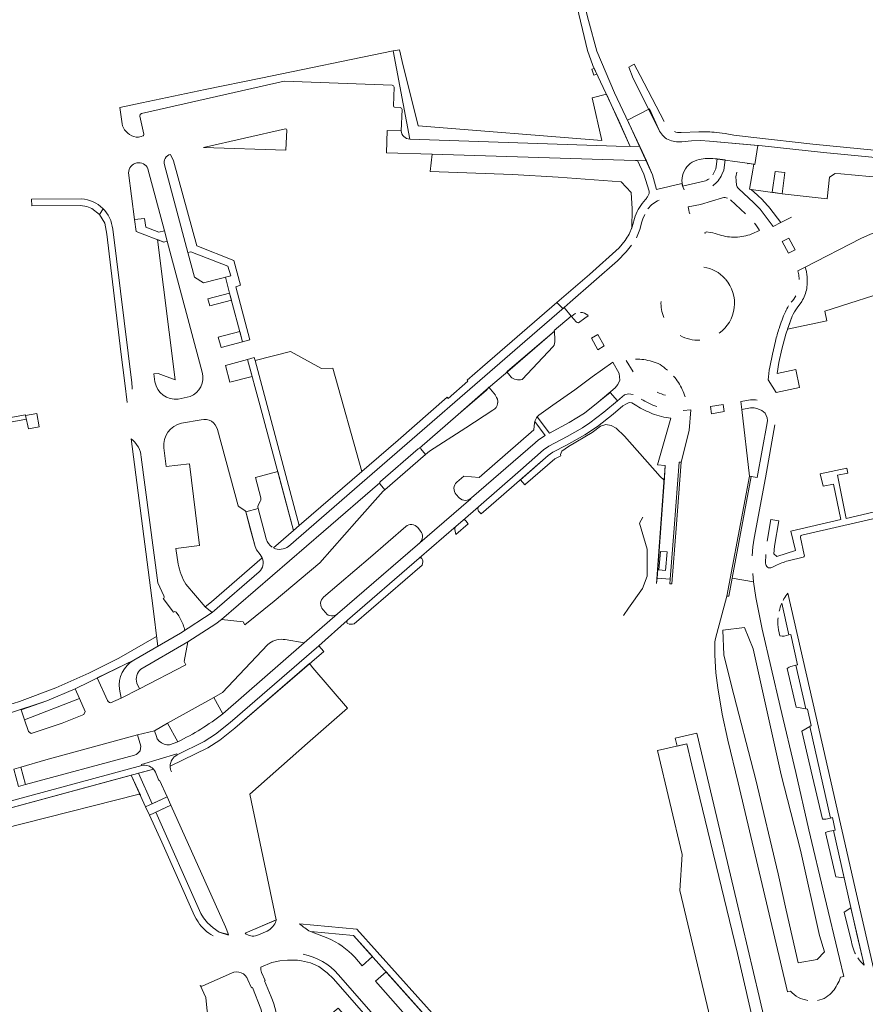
# Model space of a CAD drawing. Header units: metres. Extents: x 209813 to 223847, y 571801 to 587119.
# Tile 294 of 656: x 220181 to 220373, y 576335 to 576558. Entities that reach past the tile are written whole.
import ezdxf

# ---------------------------------------------------------------- set-up
doc = ezdxf.new("R2010")
doc.units = ezdxf.units.M
for name, color, linetype, lineweight in [('B-RO-GK-BESCHOEIING-G', 8, 'GK-BESCHOEIING', 0), ('B-RO-GK-KADEMUUR-GV', 8, 'Continuous', 0), ('B-RO-GR-BEPLANTING_CULTUUR_BOSPLANTSOEN-GV', 8, 'Continuous', 0), ('B-RO-GR-BEPLANTING_CULTUUR_HEESTERS-GV', 8, 'Continuous', 0), ('B-RO-GR-BEPLANTING_CULTUUR_ROOS-GV', 8, 'Continuous', 0), ('B-RO-GR-GROENVOORZIENING-GV', 8, 'Continuous', 0), ('B-RO-OG-TERREIN_CULTUURSCHEIDING-GV', 8, 'Continuous', 0), ('B-RO-OG-WEG-GV', 8, 'Continuous', 0), ('B-RO-VH-VERHARDING_STRAATBAKSTEEN-GV', 8, 'Continuous', 0), ('B-RO-VH-VERHARDING_TEGEL-GV', 8, 'Continuous', 0)]:
    doc.layers.add(name, color=color, linetype=linetype, lineweight=lineweight)
doc.linetypes.add('GK-BESCHOEIING', pattern='A,30,-5,[1,NLCS.shx,S=1,R=0,X=0,Y=0],-5', length=40)

msp = doc.modelspace()

# ---------------------------------------------------------------- linework, layer by layer
at = {"layer": 'B-RO-GK-BESCHOEIING-G', "flags": 128}
for points in [[(220322.025, 576442.56), (220321.646, 576443.837), (220322.383, 576445.193)], [(220319.16, 576424.618), (220322.279, 576429.046), (220323.366, 576431.878), (220323.384, 576437.988), (220322.025, 576442.56)], [(220317.991, 576422.959), (220319.16, 576424.618)]]:
    msp.add_lwpolyline(points, dxfattribs=at)
at = {"layer": 'B-RO-GK-KADEMUUR-GV', "flags": 128}
msp.add_lwpolyline([(220325.587, 576431.375), (220327.228, 576454.138), (220325.499, 576430.208)], close=True, dxfattribs=at)
at = {"layer": 'B-RO-GR-BEPLANTING_CULTUUR_BOSPLANTSOEN-GV', "flags": 128}
msp.add_lwpolyline([(220388.033, 576156.924), (220366.222, 576249.32), (220355.599, 576295.406), (220352.548, 576308.706), (220352.053, 576310.747), (220343.837, 576346.442), (220333.466, 576389.088), (220332.342, 576393.901), (220325.661, 576392.389), (220331.287, 576368.845), (220330.73, 576360.67), (220338, 576330.18), (220347.205, 576291.315), (220347.995, 576291.467), (220348.428, 576289.881), (220359.409, 576247.708), (220366.808, 576216.356), (220371.569, 576196.194), (220371.999, 576196.299), (220372.798, 576193.029), (220372.342, 576192.918), (220381.005, 576156.234)], dxfattribs=at)
at = {"layer": 'B-RO-GR-BEPLANTING_CULTUUR_HEESTERS-GV', "flags": 128}
for points in [[(220269.612, 576530.82), (220265.879, 576550.759), (220235.914, 576544.589), (220223.291, 576542.029), (220209, 576539.048), (220204.012, 576537.984), (220204.506, 576534.264), (220204.625, 576533.819), (220204.797, 576533.393)], [(220208.229, 576531.246), (220208.808, 576531.409), (220209.164, 576531.547), (220209.342, 576531.586), (220209.411, 576531.913), (220208.503, 576536.026), (220208.596, 576536.383), (220208.869, 576536.574), (220241.169, 576543.904), (220265.632, 576543.024), (220265.94, 576542.872), (220266.081, 576542.563), (220265.928, 576538.33), (220265.994, 576538.122), (220266.193, 576538.017), (220267.421, 576537.95), (220267.732, 576537.804), (220267.861, 576537.481), (220267.684, 576532.704)], [(220205.97, 576523.19), (220207.327, 576512.606), (220209.588, 576512.864), (220209.877, 576510.89), (220212.78, 576509.765), (220214.06, 576510.07), (220210.354, 576524.084)], [(220222.621, 576478.036), (220214.722, 576507.687), (220213.98, 576507.502), (220212.519, 576508.054), (220216.495, 576476.29), (220212.698, 576477.783), (220211.713, 576477.667)], [(220335.301, 576485.294), (220335.313, 576485.295)], [(220211.713, 576477.667), (220211.934, 576475.859)], [(220217.179, 576471.96), (220219.871, 576472.516)], [(220237.804, 576455.03), (220234.693, 576454.214), (220235.9, 576449.611)], [(220238.781, 576438.244), (220243.327, 576442.214), (220239.743, 576455.539), (220237.804, 576455.03)], [(220235.811, 576448.943), (220235.32, 576447.958), (220235.225, 576447.567), (220235.291, 576447.171), (220237.144, 576440.304)]]:
    msp.add_lwpolyline(points, dxfattribs=at)
at = {"layer": 'B-RO-GR-BEPLANTING_CULTUUR_HEESTERS-GV'}
for points in [[(220204.797, 576533.393, 0.2919014), (220208.229, 576531.246)], [(220210.354, 576524.084, 0.8166932), (220205.97, 576523.19)], [(220341.017, 576499.21, 0.1673403), (220336.166, 576501.846)], [(220339.635, 576486.845, 0.443938), (220341.097, 576499.097)], [(220326.489, 576494.082, 0.113497), (220327.147, 576490.437)], [(220330.85, 576486.32, 0.1433354), (220335.301, 576485.294)], [(220219.871, 576472.516, 0.3794052), (220222.621, 576478.036)], [(220211.934, 576475.859, 0.4029457), (220217.179, 576471.96)], [(220235.9, 576449.611, -0.2230829), (220235.811, 576448.943)], [(220237.144, 576440.304, 0.1988709), (220238.466, 576438.413)]]:
    msp.add_lwpolyline(points, format="xyb", dxfattribs=at)
at = {"layer": 'B-RO-GR-BEPLANTING_CULTUUR_HEESTERS-GV', "flags": 128}
for points in [[(220241.462, 576533.159), (220222.932, 576528.934), (220241.595, 576528.299), (220241.788, 576532.885), (220241.702, 576533.083)], [(220351.675, 576518.796), (220353.934, 576518.44), (220354.49, 576523.221), (220352.333, 576523.502)], [(220219.391, 576505.144), (220220.891, 576499.563), (220222.939, 576498.305), (220229.115, 576499.859), (220228.412, 576502.075), (220220.051, 576505.293)], [(220233.924, 576477.048), (220232.872, 576480.907), (220227.906, 576479.528), (220228.92, 576475.752)]]:
    msp.add_lwpolyline(points, close=True, dxfattribs=at)
at = {"layer": 'B-RO-GR-BEPLANTING_CULTUUR_ROOS-GV', "flags": 128}
for points in [[(220228.806, 576495.917), (220223.932, 576494.662), (220224.35, 576493.075), (220229.227, 576494.362)], [(220226.25, 576485.978), (220226.89, 576483.613), (220231.781, 576484.914), (220231.139, 576487.285)], [(220193.899, 576406.391), (220187.458, 576403.618), (220181.648, 576401.607), (220182.436, 576399.343), (220194.844, 576404.186)]]:
    msp.add_lwpolyline(points, close=True, dxfattribs=at)
for points in [[(220289.047, 576472.862), (220287.538, 576474.625), (220286.963, 576473.999), (220280.59, 576468.43), (220271.828, 576460.827)], [(220289.496, 576470.923), (220289.526, 576471.168), (220289.528, 576471.42)], [(220272.127, 576460.675), (220273.207, 576459.396), (220274.109, 576460.174), (220282.273, 576465.466), (220288.452, 576469.43)], [(220262.819, 576453.009), (220250.084, 576441.971), (220226.989, 576422.028)], [(220226.989, 576422.028), (220231.873, 576421.51), (220232.316, 576420.821), (220238.905, 576426.214), (220249.242, 576434.875), (220257.627, 576444.376), (220263.575, 576451.086), (220263.992, 576451.446), (220262.931, 576452.679)], [(220208.413, 576406.34), (220218.894, 576411.797), (220218.528, 576412.58), (220219.35, 576416.982), (220208.774, 576410.836)], [(220207.18, 576412.875), (220198.865, 576408.815), (220201.179, 576403.708), (220201.339, 576403.462), (220201.636, 576403.23), (220201.84, 576403.151)], [(220201.84, 576403.151), (220204.28, 576404.27), (220203.902, 576406.265)], [(220207.864, 576407.642), (220208.413, 576406.34)]]:
    msp.add_lwpolyline(points, dxfattribs=at)
at = {"layer": 'B-RO-GR-BEPLANTING_CULTUUR_ROOS-GV'}
for points in [[(220288.452, 576469.43, 0.4704227), (220288.995, 576472.739)], [(220271.828, 576460.827, -0.2172977), (220272.127, 576460.675)], [(220262.931, 576452.679, -0.2269162), (220262.819, 576453.009)]]:
    msp.add_lwpolyline(points, format="xyb", dxfattribs=at)
at = {"layer": 'B-RO-GR-GROENVOORZIENING-GV', "flags": 128}
msp.add_lwpolyline([(220311.964, 576545.496), (220311.334, 576546.826), (220310.82, 576546.666), (220311.287, 576545.26)], close=True, dxfattribs=at)
at = {"layer": 'B-RO-OG-TERREIN_CULTUURSCHEIDING-GV', "flags": 128}
for points in [[(220310.883, 576540.119), (220313.117, 576530.474), (220271.527, 576533.825), (220267.902, 576548.373), (220267.256, 576551.043), (220265.879, 576550.759), (220269.612, 576530.82), (220316.329, 576529.236), (220319.534, 576529.17), (220314.124, 576540.957)], [(220258.791, 576455.588), (220252.238, 576478.986), (220249.651, 576478.842), (220242.606, 576482.71), (220234.601, 576480.662), (220244.602, 576443.314), (220252.235, 576449.9)], [(220298.579, 576468.077), (220298.47, 576467.953), (220301.233, 576464.247), (220305.723, 576466.64), (220309.136, 576468.758), (220312.3, 576471.222), (220316.126, 576474.505), (220316.706, 576475.287), (220317.147, 576476.239), (220317.016, 576477.756), (220315.585, 576480.332), (220310.939, 576477.009), (220306.965, 576474.036), (220302.04, 576470.577), (220298.8, 576468.289)], [(220340.452, 576419.612), (220345.412, 576420.269), (220347.378, 576415.395), (220353.682, 576386.859), (220358.036, 576369.843), (220362.394, 576350.522), (220363.514, 576346.801), (220361.865, 576345.087), (220357.571, 576344.329), (220354.797, 576356.259), (220352.997, 576364.481), (220347.94, 576385.791), (220342.453, 576407.072), (220340.707, 576414.087)], [(220359.251, 576401.854), (220357.022, 576411.705), (220355.844, 576411.427), (220355.466, 576411.265), (220355.068, 576410.962), (220357.113, 576402.215)], [(220183.924, 576396.28), (220190.912, 576398.581), (220195.834, 576400.513), (220196.109, 576401.233), (220194.844, 576404.186), (220182.436, 576399.343), (220183.345, 576396.728)], [(220364.891, 576377.11), (220360.157, 576397.859), (220358.373, 576396.8), (220360.771, 576386.44), (220363.058, 576376.829), (220363.805, 576376.846)], [(220214.68, 576381.941), (220212.99, 576385.7), (220212.85, 576385.63), (220212.06, 576387.48), (220211.852, 576387.849), (220211.59, 576388.183), (220208.19, 576387.261), (220211.282, 576380.318)], [(220215.548, 576380.011), (220212.136, 576378.4), (220222.32, 576355.53), (220222.937, 576354.5), (220223.801, 576353.359), (220225.098, 576352.22), (220226.486, 576351.304), (220228.552, 576350.729), (220227.92, 576352.51)], [(220366.088, 576363.821), (220367.947, 576363.583), (220365.501, 576374.306), (220364.299, 576374.078), (220363.755, 576373.866)], [(220264.256, 576342.302), (220261.867, 576340.174), (220273.712, 576326.708), (220276.13, 576328.982), (220274.894, 576330.386)]]:
    msp.add_lwpolyline(points, close=True, dxfattribs=at)
for points in [[(220321.206, 576525.966), (220318.127, 576526.048), (220274.661, 576527.388), (220274.267, 576523.447), (220292.874, 576522.766), (220303.203, 576522.222), (220317.469, 576521.138), (220319.711, 576518.704), (220319.997, 576515.035), (220319.851, 576510.67), (220319.984, 576510.982), (220320.671, 576513.379), (220321.099, 576514.421)], [(220339.002, 576524.599), (220339.18, 576526.333), (220338.198, 576526.453), (220336.455, 576526.4), (220335.115, 576526.173)], [(220491.164, 576526.564), (220474.399, 576524.037), (220450.72, 576520.75), (220442.101, 576519.57), (220434.083, 576518.631), (220421.464, 576517.34), (220412.14, 576516.531), (220400.8, 576515.446), (220392.572, 576514.459), (220384.215, 576512.628), (220379.321, 576511.253), (220373.898, 576509.318), (220371.709, 576508.344), (220359.117, 576501.818), (220359.396, 576500.816), (220359.522, 576500.092)], [(220380.47, 576520.419), (220392.661, 576521.406), (220392.589, 576522.205), (220380.717, 576521.277), (220380.204, 576521.713), (220367.191, 576522.935), (220365.91, 576523.038), (220364.643, 576522.177), (220364.107, 576517.317), (220353.934, 576518.44)], [(220331.199, 576520.767), (220331.321, 576520.136), (220336.279, 576521.275)], [(220353.934, 576518.44), (220346.921, 576519.426), (220348.364, 576518.106)], [(220323.416, 576517.715), (220323.754, 576518.343)], [(220340.399, 576517.554), (220335.408, 576516.011), (220332.623, 576515.478)], [(220345.651, 576513.912), (220342.194, 576517.051)], [(220351.112, 576515.169), (220353.62, 576511.924), (220356.058, 576513.122)], [(220336.225, 576509.579), (220336.599, 576509.54), (220336.682, 576509.812), (220337.69, 576509.655)], [(220347.056, 576509.329), (220348.792, 576510.096)], [(220356.191, 576490.704), (220355.126, 576487.806), (220364.045, 576489.652), (220363.585, 576491.875), (220380.117, 576497.168), (220384.66, 576498.668), (220383.705, 576501.56), (220382.165, 576501.052), (220380.866, 576505.239), (220378.839, 576507.034), (220378.903, 576507.323)], [(220358.336, 576494.05), (220357.313, 576492.592)], [(220302.343, 576487.318), (220291.737, 576478.275), (220291.57, 576478.13), (220292.257, 576477.269)], [(220302.466, 576485.262), (220302.343, 576487.318)], [(220294.689, 576476.314), (220295.074, 576476.405), (220302.093, 576483.823)], [(220318.597, 576480.705), (220320.213, 576478.134)], [(220321.026, 576470.408), (220319.909, 576471.078), (220319.435, 576471.162), (220319.148, 576471.094), (220318.708, 576470.882), (220317.886, 576470.459), (220315.643, 576468.56), (220312.106, 576465.768), (220309.265, 576463.888), (220305.089, 576461.545), (220301.965, 576459.926), (220300.956, 576459.19), (220294.655, 576453.657), (220295.627, 576452.57), (220295.806, 576452.726)], [(220350.05, 576468.754), (220349.295, 576469.404), (220348.423, 576469.731), (220347.605, 576469.961), (220347.184, 576469.974), (220346.731, 576469.936), (220344.807, 576469.563)], [(220344.807, 576469.563), (220346.515, 576454.512), (220348.223, 576454.189), (220350.504, 576466.563)], [(220222.431, 576467.262), (220217.955, 576466.489)], [(220283.624, 576449.59), (220297.966, 576462.074), (220298.736, 576462.717), (220300.253, 576463.703), (220297.915, 576466.843), (220297.861, 576466.544), (220297.738, 576465.003), (220285.312, 576454.167), (220281.836, 576454.495), (220280.249, 576453.125)], [(220295.806, 576452.726), (220302.43, 576458.41), (220303.795, 576459.096), (220303.739, 576459.443), (220304.032, 576460.168), (220305.534, 576461.193), (220310.9, 576464.42), (220312.811, 576465.832), (220314.032, 576466.201), (220315.188, 576465.99), (220316.305, 576465.339), (220318.256, 576463.53), (220326.27, 576454.427), (220327.185, 576453.568), (220327.443, 576456.928), (220325.731, 576457.041), (220328.709, 576467.646)], [(220218.897, 576430.053), (220223.31, 576424.886), (220224.741, 576426.016), (220236.173, 576435.986), (220235.747, 576436.747), (220234.936, 576437.841), (220234.626, 576438.572), (220232.689, 576445.878), (220232.507, 576446.478), (220232.373, 576446.661), (220230.917, 576447.599), (220230.737, 576447.777), (220226.071, 576465.061)], [(220213.935, 576460.9), (220214.488, 576456.68)], [(220214.488, 576456.68), (220219.735, 576457.274), (220222.016, 576438.838), (220216.682, 576438.14), (220217.205, 576434.616)], [(220280.146, 576450.377), (220280.814, 576449.618)], [(220268.698, 576443.106), (220260.758, 576436.202), (220250.1, 576427.089)], [(220272.08, 576442.069), (220271.415, 576442.872)], [(220253.268, 576423.305), (220271.907, 576439.441)], [(220366.912, 576345.311), (220363.524, 576359.49), (220359.96, 576374.461), (220356.985, 576387.421), (220353.467, 576402.391), (220349.411, 576419.855), (220347.919, 576427.051), (220347.436, 576430.567), (220342.599, 576431.423), (220341.812, 576427.3), (220341.388, 576427.356), (220338.815, 576417.739)], [(220352.942, 576420.914), (220353.073, 576419.744), (220353.386, 576418.351), (220353.944, 576418.257), (220354.353, 576418.293), (220355.441, 576418.576), (220353.825, 576425.735)], [(220249.942, 576424.285), (220250.587, 576423.527)], [(220237.837, 576416.676), (220237.431, 576416.336), (220227.193, 576405.521), (220225.277, 576404.418), (220227.274, 576400.68), (220245.743, 576416.772)], [(220245.743, 576416.772), (220241.424, 576417.495)], [(220338.7, 576417.019), (220338.71, 576413.949), (220338.906, 576409.97), (220339.316, 576406.554), (220340.365, 576400.624), (220341.639, 576394.764), (220343.937, 576385.102), (220355.088, 576337.75), (220355.768, 576337.926)], [(220232.33, 576351.045), (220239.337, 576354.029), (220233.397, 576382.53), (220246.474, 576394.047), (220255.494, 576401.967), (220247.71, 576411.119), (220246.933, 576412.061), (220230.037, 576397.473), (220226.621, 576394.756), (220223.933, 576392.989), (220215.379, 576388.865)], [(220215.26, 576393.67), (220217.079, 576394.367), (220214.792, 576398.562), (220211.819, 576396.863), (220212.258, 576395.541), (220212.47, 576395.071), (220212.859, 576394.483)], [(220208.572, 576392.357), (220208.716, 576393.342), (220208.019, 576395.91), (220187.263, 576390.282), (220181.57, 576388.615), (220182.664, 576384.696), (220207.27, 576391.36)], [(220206.553, 576386.817), (220155.905, 576373.085), (220156.836, 576369.451), (220208.07, 576382.45)], [(220208.64, 576382.26), (220206.553, 576386.817)], [(220372.461, 576343.799), (220369.49, 576356.805), (220367.963, 576355.778), (220369.649, 576349.101)], [(220257.16, 576345.58), (220258.856, 576343.643), (220261.181, 576345.744), (220256.913, 576350.521), (220247.14, 576351.428), (220251.04, 576349.94)], [(220367.126, 576341.053), (220367.861, 576341.223), (220366.912, 576345.311)], [(220251.341, 576323.994), (220254.033, 576326.35), (220249.413, 576330.75), (220253.374, 576334.05), (220257.573, 576329.45), (220260.175, 576331.727), (220252.343, 576340.673), (220250.883, 576342.07), (220249.002, 576343.479), (220247.11, 576344.334), (220245.122, 576344.814), (220244.204, 576344.914), (220241.959, 576344.95), (220240.203, 576344.784), (220238.428, 576344.381), (220235.887, 576343.318)], [(220229.3, 576341.99), (220222.754, 576339.082)], [(220236.05, 576342.16), (220236.85, 576340.32), (220236.71, 576340.25), (220238.24, 576336.66)], [(220222.172, 576339.294), (220223.444, 576336.482), (220223.761, 576333.395), (220225.388, 576329.906), (220226.777, 576330.554), (220227.843, 576328.268), (220228.59, 576328.2), (220231.759, 576321.812), (220232.016, 576316.876), (220230.936, 576313.894), (220229.599, 576312.506), (220224.766, 576311.221), (220220.088, 576305.668), (220214.254, 576302.67), (220214.31, 576297.37), (220214.55, 576279.308), (220237.004, 576279.543), (220238.672, 576280.973), (220241.221, 576278.424), (220251.375, 576236.766), (220254.387, 576237.525)], [(220254.387, 576237.525), (220236.77, 576306.41), (220236.04, 576309.74), (220235.73, 576313.03), (220235.82, 576316.26), (220237.27, 576324.74), (220236.85, 576330.04), (220235.93, 576333.91), (220233.99, 576338.71), (220233.78, 576338.65), (220232.99, 576340.51)]]:
    msp.add_lwpolyline(points, dxfattribs=at)
at = {"layer": 'B-RO-OG-TERREIN_CULTUURSCHEIDING-GV'}
for points in [[(220335.115, 576526.173, 0.4925907), (220331.737, 576519.304)], [(220336.279, 576521.275, 0.0860502), (220337.373, 576521.853)], [(220323.754, 576518.343, 0.1612647), (220323.817, 576519.047)], [(220341.558, 576517.42, 0.1314859), (220340.399, 576517.554)], [(220332.623, 576515.478, 0.0429845), (220332.978, 576513.926)], [(220348.792, 576510.096, 0.0314823), (220347.63, 576511.774)], [(220337.69, 576509.655, -0.0364443), (220339.732, 576509.153)], [(220339.732, 576509.153, 0.0499868), (220341.53, 576508.703)], [(220341.53, 576508.703, 0.0396408), (220343.371, 576508.616)], [(220343.371, 576508.616, 0.0389346), (220345.248, 576508.829)], [(220345.248, 576508.829, 0.0452578), (220347.056, 576509.329)], [(220359.522, 576500.092, -0.0281612), (220359.591, 576498.636)], [(220302.093, 576483.823, 0.1616826), (220302.466, 576485.262)], [(220322.587, 576480.9, 0.0438196), (220320.745, 576480.989)], [(220324.471, 576480.467, 0.0376489), (220322.587, 576480.9)], [(220326.28, 576479.755, 0.0649575), (220324.471, 576480.467)], [(220327.945, 576478.497, 0.0324902), (220326.28, 576479.755)], [(220292.257, 576477.269, 0.271854), (220294.689, 576476.314)], [(220330.433, 576475.678, 0.0371665), (220329.295, 576477.166)], [(220331.938, 576472.434, 0.0648575), (220330.433, 576475.678)], [(220325.618, 576473.492, 0.0344234), (220327.54, 576472.808)], [(220324.549, 576468.652, -0.0419211), (220321.026, 576470.408)], [(220328.709, 576467.646, -0.0356344), (220326.571, 576468.008)], [(220217.955, 576466.489, 0.3795649), (220213.935, 576460.9)], [(220226.071, 576465.061, 0.415554), (220222.431, 576467.262)], [(220280.249, 576453.125, 0.4188894), (220280.146, 576450.377)], [(220280.814, 576449.618, 0.4202973), (220283.629, 576449.595)], [(220271.415, 576442.872, 0.4098567), (220268.698, 576443.106)], [(220271.907, 576439.441, 0.3953478), (220272.08, 576442.069)], [(220217.205, 576434.616, 0.0938189), (220218.897, 576430.053)], [(220250.1, 576427.089, 0.4187247), (220249.942, 576424.285)], [(220353.825, 576425.735, 0.0503232), (220353.245, 576423.908)], [(220250.587, 576423.527, 0.4104778), (220253.268, 576423.305)], [(220352.994, 576422.421, 0.0332077), (220352.942, 576420.914)], [(220241.424, 576417.495, 0.2105195), (220237.837, 576416.676)], [(220338.815, 576417.739, 0.0568258), (220338.7, 576417.019)], [(220212.859, 576394.483, 0.1871275), (220215.26, 576393.67)], [(220215.379, 576388.865, 0.1190303), (220215.66, 576387.56)], [(220208.07, 576382.45, -0.3684211), (220208.64, 576382.26)], [(220251.04, 576349.94, -0.1022896), (220257.16, 576345.58)], [(220369.649, 576349.101, 0.063416), (220370.114, 576347.191)], [(220370.114, 576347.191, 0.0233988), (220370.499, 576346.365)], [(220371.062, 576345.428, 0.0493535), (220372.461, 576343.799)], [(220235.887, 576343.318, 0.1096866), (220236.05, 576342.16)], [(220232.99, 576340.51, 0.4383931), (220229.3, 576341.99)], [(220365.394, 576337.886, 0.0874224), (220367.126, 576341.053)], [(220222.754, 576339.082, -0.4096576), (220222.172, 576339.294)], [(220238.24, 576336.66, -0.1203609), (220240, 576323.3)], [(220355.768, 576337.926, 0.093822), (220357.59, 576336.497)], [(220357.59, 576336.497, 0.0751838), (220359.713, 576335.829)], [(220361.941, 576335.821, 0.0968149), (220363.87, 576336.52)], [(220363.87, 576336.52, 0.0698765), (220365.394, 576337.886)]]:
    msp.add_lwpolyline(points, format="xyb", dxfattribs=at)
at = {"layer": 'B-RO-OG-WEG-GV', "flags": 128}
msp.add_lwpolyline([(220385.367, 576181.085), (220366.967, 576259.136), (220357.802, 576297.873), (220352.563, 576320.104), (220348.692, 576336.678), (220343.554, 576358.463), (220338.065, 576381.687), (220334.583, 576396.324), (220329.724, 576395.16), (220330.118, 576393.397), (220332.342, 576393.901), (220333.466, 576389.088), (220343.837, 576346.442), (220352.053, 576310.747), (220352.548, 576308.706), (220357.131, 576288.759)], dxfattribs=at)
at = {"layer": 'B-RO-VH-VERHARDING_STRAATBAKSTEEN-GV', "flags": 128}
for points in [[(220325.981, 576533.005), (220323.891, 576537.673), (220318.914, 576535.075), (220324.593, 576522.697), (220325.505, 576519.421), (220331.199, 576520.767)], [(220346.549, 576525.281), (220347.743, 576525.091), (220348.389, 576529.402), (220337.474, 576530.366), (220335.4, 576530.483), (220333.419, 576530.433), (220331.189, 576530.195)], [(220335.115, 576526.173), (220336.455, 576526.4), (220338.198, 576526.453), (220346.02, 576525.402), (220346.067, 576525.243)]]:
    msp.add_lwpolyline(points, dxfattribs=at)
at = {"layer": 'B-RO-VH-VERHARDING_STRAATBAKSTEEN-GV'}
for points in [[(220326.858, 576531.671, -0.0828733), (220325.981, 576533.005)], [(220346.067, 576525.243, -0.0879073), (220346.549, 576525.281)]]:
    msp.add_lwpolyline(points, format="xyb", dxfattribs=at)
at = {"layer": 'B-RO-VH-VERHARDING_TEGEL-GV', "flags": 128}
for points in [[(220321.678, 576529.126), (220315.992, 576541.286), (220311.935, 576550.711), (220310.109, 576557.629), (220306.368, 576572.2)], [(220307.164, 576562.28), (220309.852, 576550.906), (220311.043, 576547.441), (220316.926, 576534.953), (220319.534, 576529.17)], [(220327.196, 576534.785), (220321.736, 576545.249), (220320.406, 576547.801), (220319.227, 576547.083), (220320.222, 576544.548), (220325.981, 576533.005)], [(220267.684, 576532.704), (220264.492, 576532.753), (220264.349, 576527.723)], [(220264.349, 576527.723), (220274.661, 576527.388), (220318.127, 576526.048), (220323.171, 576525.914), (220321.678, 576529.126), (220316.329, 576529.236), (220269.612, 576530.82)], [(220335.015, 576532.496), (220331.031, 576532.297)], [(220331.189, 576530.195), (220333.419, 576530.433), (220335.4, 576530.483), (220337.474, 576530.366), (220349.372, 576529.312), (220363.287, 576527.772), (220381.302, 576526.007), (220386.11, 576525.656), (220393.202, 576525.971), (220405.683, 576526.889)], [(220405.683, 576526.889), (220410.756, 576527.317), (220410.719, 576527.725), (220410.206, 576528.883), (220399.861, 576528.102), (220389.909, 576527.422), (220385.949, 576527.325), (220380.614, 576527.758), (220375.518, 576528.233), (220360.896, 576529.652), (220347.525, 576531.156), (220343.009, 576531.723), (220341.036, 576532.1), (220339.029, 576532.344)], [(220227.892, 576499.551), (220228.806, 576495.917), (220231.781, 576484.914), (220233.447, 576485.357), (220230.246, 576497.394), (220231.309, 576497.768), (220229.771, 576503.338), (220221.386, 576506.64), (220216.152, 576525.878), (220215.47, 576527.361)], [(220321.206, 576525.966), (220322.602, 576522.851), (220323.817, 576519.047)], [(220336.279, 576521.275), (220331.321, 576520.136), (220331.199, 576520.767), (220325.505, 576519.421), (220324.593, 576522.697), (220323.171, 576525.914)], [(220339.18, 576526.333), (220339.002, 576524.599)], [(220340.288, 576522.783), (220340.692, 576523.783), (220341.032, 576526.105), (220339.18, 576526.333)], [(220214.065, 576524.966), (220219.391, 576505.144), (220220.051, 576505.293), (220228.412, 576502.075), (220229.115, 576499.859), (220227.892, 576499.551)], [(220348.364, 576518.106), (220346.921, 576519.426), (220346.522, 576519.486), (220347.252, 576523.793), (220347.468, 576525.132), (220346.549, 576525.281)], [(220343.677, 576523.299), (220343.411, 576522.296), (220343.473, 576521.355), (220343.616, 576520.357)], [(220343.998, 576519.645), (220347.539, 576516.405), (220348.904, 576514.927), (220351.913, 576511.06), (220353.62, 576511.924), (220351.112, 576515.169)], [(220195.334, 576517.281), (220184.021, 576517.177), (220184.036, 576515.718), (220195.095, 576515.787), (220196.513, 576515.53), (220197.628, 576515.115), (220199.396, 576513.711)], [(220322.947, 576517.107), (220322.22, 576516.237)], [(220200.21, 576515.037), (220199.396, 576513.711), (220200.589, 576511.766), (220201.064, 576509.311), (220204.177, 576482.664), (220205.097, 576475.529)], [(220321.099, 576514.421), (220320.671, 576513.379), (220319.984, 576510.982), (220319.263, 576509.314)], [(220320.906, 576508.494), (220321.702, 576510.335), (220322.177, 576512.056), (220322.407, 576512.788), (220322.793, 576513.718)], [(220206.676, 576475.601), (220202.367, 576510.386)], [(220318.348, 576507.878), (220317.019, 576506.216), (220310.327, 576500.185), (220302.892, 576493.858), (220304.289, 576492.476)], [(220304.546, 576492.698), (220305.95, 576493.914), (220316.625, 576503.274), (220318.621, 576505.259), (220319.84, 576506.812)], [(220359.522, 576500.092), (220359.396, 576500.816), (220359.117, 576501.818), (220357.493, 576500.991), (220357.656, 576500.091), (220357.759, 576499.022)], [(220302.892, 576493.858), (220286.045, 576479.254), (220282.603, 576476.238), (220282.793, 576476.014), (220278.307, 576472.114), (220278.1, 576472.358), (220266.979, 576462.677), (220252.235, 576449.9), (220244.602, 576443.314)], [(220271.828, 576460.827), (220280.59, 576468.43), (220286.893, 576474.064), (220291.804, 576478.196), (220302.343, 576487.318), (220302.334, 576487.472), (220306.176, 576490.764), (220304.546, 576492.698), (220295.65, 576484.998)], [(220307.243, 576491.356), (220306.988, 576491.232), (220306.745, 576491.08), (220306.25, 576490.677), (220307.276, 576489.46)], [(220307.793, 576489.249), (220309.237, 576490.253), (220310.018, 576490.77), (220309.942, 576490.94)], [(220352.583, 576473.481), (220357.851, 576474.589), (220357.011, 576478.646), (220352.797, 576477.737), (220353.165, 576480.205), (220353.818, 576483.285), (220354.726, 576486.653), (220356.191, 576490.704)], [(220242.142, 576438.579), (220259.969, 576454.016), (220295.65, 576484.998)], [(220352.389, 576485.072), (220351.707, 576482.133), (220351.115, 576479.191)], [(220205.097, 576475.529), (220205.662, 576471.151)], [(220350.783, 576476.278), (220352.583, 576473.481)], [(220308.699, 576465.477), (220310.391, 576466.57), (220313.57, 576469.002), (220316.631, 576471.593), (220314.951, 576473.475), (220312.3, 576471.222), (220309.136, 576468.758), (220305.723, 576466.64), (220301.233, 576464.247), (220298.47, 576467.953)], [(220320.154, 576472.998), (220319.146, 576473.165), (220318.213, 576472.885), (220316.631, 576471.593)], [(220285.211, 576446.61), (220285.768, 576445.943), (220290.34, 576449.923), (220300.956, 576459.19), (220301.965, 576459.926), (220305.089, 576461.545), (220309.265, 576463.888), (220312.106, 576465.768), (220315.643, 576468.56), (220317.886, 576470.459), (220318.708, 576470.882), (220319.148, 576471.094), (220319.435, 576471.162), (220319.909, 576471.078), (220321.026, 576470.408)], [(220346.72, 576471.765), (220344.596, 576471.417), (220344.807, 576469.563), (220346.731, 576469.936), (220347.184, 576469.974), (220347.605, 576469.961), (220348.423, 576469.731), (220349.295, 576469.404), (220350.05, 576468.754)], [(220182.666, 576468.21), (220182.632, 576468.38), (220165.482, 576465.301), (220156.955, 576463.73), (220142.563, 576461.485), (220102.211, 576455.858), (220102.242, 576455.691)], [(220331.054, 576457.668), (220332.832, 576464.854), (220333.204, 576469.54), (220331.473, 576469.403)], [(220102.412, 576454.801), (220142.856, 576460.396), (220156.991, 576462.645), (220182.836, 576467.372)], [(220297.915, 576466.843), (220300.253, 576463.703), (220298.736, 576462.717), (220297.966, 576462.074), (220283.624, 576449.59)], [(220328.709, 576467.646), (220325.731, 576457.041), (220327.443, 576456.928), (220327.308, 576454.132), (220325.587, 576431.375), (220328.541, 576431.178), (220329.469, 576442.717), (220330.623, 576457.69)], [(220350.504, 576466.563), (220348.223, 576454.189), (220346.926, 576454.434), (220342.599, 576431.423), (220347.436, 576430.567), (220347.242, 576432.489)], [(220347.108, 576436.476), (220347.285, 576438.479), (220347.574, 576440.455), (220350.106, 576454.126), (220352.278, 576466.092)], [(220308.699, 576465.477), (220305.216, 576463.48), (220301.089, 576461.321), (220299.927, 576460.473), (220294.689, 576455.872), (220285.184, 576447.59)], [(220206.537, 576462.959), (220211.418, 576425.147), (220212.551, 576415.967)], [(220208.204, 576461.039), (220207.945, 576461.468)], [(220262.931, 576452.679), (220263.992, 576451.446), (220273.207, 576459.396)], [(220271.512, 576460.697), (220262.976, 576453.283)], [(220273.207, 576459.396), (220272.127, 576460.675)], [(220213.94, 576427.38), (220212.616, 576430.33), (220208.83, 576458.805)], [(220328.541, 576431.178), (220328.456, 576430.126), (220328.905, 576430.109), (220329.897, 576442.683), (220331.054, 576457.668), (220330.623, 576457.69)], [(220377.046, 576445.435), (220377.481, 576445.55), (220377.11, 576446.949), (220368.439, 576444.93), (220366.867, 576452.46), (220366.418, 576454.726), (220368.781, 576455.198), (220368.533, 576456.292), (220362.544, 576455.053), (220363.165, 576452.211), (220365.522, 576452.684), (220367.175, 576444.663), (220355.849, 576442.028), (220356.919, 576437.697), (220352.725, 576436.347), (220352.025, 576436.896), (220352.165, 576438.637), (220353.168, 576444.364), (220351.381, 576444.715), (220350.501, 576439.774)], [(220208.774, 576410.836), (220219.35, 576416.982), (220225.684, 576421.099), (220226.989, 576422.028), (220250.084, 576441.971), (220262.819, 576453.009)], [(220346.926, 576454.434), (220346.515, 576454.512), (220341.388, 576427.356), (220341.812, 576427.3), (220342.599, 576431.423)], [(220283.404, 576449.401), (220253.268, 576423.305), (220245.743, 576416.772), (220227.274, 576400.68)], [(220237.144, 576440.304), (220235.291, 576447.171), (220232.529, 576446.404), (220233.598, 576442.348), (220234.626, 576438.572), (220234.936, 576437.841), (220235.747, 576436.747), (220236.173, 576435.986)], [(220281.632, 576444.491), (220285.184, 576447.59)], [(220279.825, 576442.439), (220280.009, 576441.287), (220282.872, 576443.706), (220282.272, 576444.41)], [(220281.632, 576444.491), (220280.108, 576443.169)], [(220358.398, 576441.161), (220360.354, 576441.626), (220377.046, 576445.435)], [(220243.327, 576442.214), (220238.781, 576438.244)], [(220271.728, 576435.969), (220280.108, 576443.169)], [(220358.932, 576436.669), (220358.038, 576440.634)], [(220327.851, 576437.34), (220326.353, 576437.448), (220325.995, 576433.273), (220327.493, 576433.165)], [(220327.851, 576437.34), (220327.493, 576433.165)], [(220350.213, 576436.764), (220350.179, 576434.799)], [(220236.173, 576435.986), (220224.741, 576426.016), (220223.31, 576424.886), (220224.869, 576423.612)], [(220271.728, 576435.969), (220255.54, 576421.922)], [(220272.415, 576434.392), (220272.555, 576435.139)], [(220355.256, 576435.362), (220358.65, 576436.138)], [(220235.533, 576432.847), (220224.869, 576423.612)], [(220255.869, 576421.001), (220256.655, 576421.019), (220257.023, 576421.058), (220272.415, 576434.392)], [(220351.611, 576433.799), (220352.473, 576434.255)], [(220374.838, 576342.131), (220370.766, 576359.834), (220364.274, 576388.374), (220361.574, 576400.313), (220355.231, 576428.024)], [(220216.12, 576423.74), (220213.78, 576426.78)], [(220353.825, 576425.735), (220355.441, 576418.576), (220355.853, 576418.682), (220357.409, 576411.796), (220357.022, 576411.705), (220359.251, 576401.854), (220359.674, 576401.782), (220360.517, 576398.073), (220360.157, 576397.859), (220364.891, 576377.11), (220365.279, 576377.204), (220365.922, 576374.386), (220365.501, 576374.306), (220370.85, 576350.809), (220372.461, 576343.799)], [(220224.869, 576423.612), (220217.713, 576418.942), (220207.18, 576412.875)], [(220217.742, 576422.149), (220217.33, 576422.92), (220216.76, 576423.71)], [(220249.04, 576416.06), (220255.467, 576421.856)], [(220212.28, 576418.17), (220203.77, 576413.32), (220196.98, 576409.9), (220189.46, 576406.62), (220181.3, 576403.5), (220179.83, 576403.02), (220058.361, 576370.355), (220053.066, 576369.012)], [(220215.379, 576388.865), (220223.933, 576392.989), (220226.621, 576394.756), (220230.037, 576397.473), (220250.145, 576414.835), (220249.04, 576416.06), (220228.98, 576398.74), (220225.66, 576396.1)], [(220178.519, 576400.669), (220187.458, 576403.618), (220193.899, 576406.391), (220207.18, 576412.875)], [(220203.902, 576406.265), (220204.28, 576404.27), (220208.413, 576406.34), (220207.864, 576407.642)], [(220225.277, 576404.418), (220214.792, 576398.562), (220217.079, 576394.367)], [(220227.274, 576400.68), (220225.277, 576404.418)], [(220212.859, 576394.483), (220212.47, 576395.071), (220212.258, 576395.541), (220211.819, 576396.863), (220208.019, 576395.91), (220208.716, 576393.342), (220208.572, 576392.357)], [(220208.958, 576389.017), (220208.895, 576389.258), (220216.86, 576391.65), (220216.967, 576391.397), (220223.09, 576394.41), (220225.66, 576396.1)], [(220217.079, 576394.367), (220215.26, 576393.67)], [(220207.27, 576391.36), (220182.664, 576384.696)], [(220208.958, 576389.017), (220088.544, 576356.374), (220076.985, 576353.423)], [(220156.836, 576369.451), (220155.905, 576373.085), (220211.59, 576388.183)], [(220206.553, 576386.817), (220209.833, 576379.654)], [(220211.282, 576380.318), (220208.19, 576387.261)], [(220210.701, 576377.761), (220213.5, 576371.65), (220220.916, 576354.995), (220221.274, 576354.273), (220221.69, 576353.584)], [(220228.6, 576350.62), (220226.486, 576351.304), (220225.098, 576352.22), (220223.801, 576353.359), (220222.937, 576354.5), (220222.32, 576355.53), (220212.136, 576378.4)], [(220239.431, 576354.069), (220232.33, 576351.045)], [(220305.896, 576321.013), (220288.894, 576317.011), (220277.432, 576329.835), (220276.012, 576331.394), (220257.632, 576351.982), (220244.677, 576353.177)], [(220235.02, 576350.52), (220237.3, 576351.5), (220237.91, 576351.87)], [(220247.14, 576351.428), (220256.913, 576350.521), (220285.484, 576318.506), (220283.374, 576316.652)], [(220235.887, 576343.318), (220238.428, 576344.381), (220240.203, 576344.784), (220241.959, 576344.95), (220244.204, 576344.914), (220245.122, 576344.814), (220247.11, 576344.334), (220249.002, 576343.479), (220250.883, 576342.07), (220252.343, 576340.673), (220261.776, 576329.898), (220279.792, 576309.229)], [(220303.419, 576226.629), (220287.912, 576288.106), (220284.011, 576303.425), (220282.866, 576308.001), (220263.025, 576330.746), (220253.437, 576341.697)]]:
    msp.add_lwpolyline(points, dxfattribs=at)
at = {"layer": 'B-RO-VH-VERHARDING_TEGEL-GV'}
for points in [[(220269.612, 576530.82, -0.396663), (220267.684, 576532.704)], [(220326.858, 576531.671, 0.0930325), (220328.096, 576530.706)], [(220328.096, 576530.706, 0.1260142), (220331.189, 576530.195)], [(220331.031, 576532.297, -0.1089421), (220329.507, 576532.497)], [(220339.029, 576532.344, 0.015959), (220335.015, 576532.496)], [(220215.47, 576527.361, 0.4191557), (220214.065, 576524.966)], [(220339.002, 576524.599, -0.1118847), (220338.197, 576522.739)], [(220338.219, 576520.261, 0.1325002), (220340.288, 576522.783)], [(220343.616, 576520.357, 0.1527308), (220343.998, 576519.645)], [(220202.367, 576510.386, 0.3676238), (220195.323, 576517.29)], [(220323.416, 576517.715, -0.0464623), (220322.947, 576517.107)], [(220323.53, 576515.013, -0.1354625), (220326.079, 576516.996)], [(220351.112, 576515.169, 0.0427028), (220348.364, 576518.106)], [(220322.22, 576516.237, 0.0620984), (220321.099, 576514.421)], [(220319.263, 576509.314, -0.0265311), (220318.348, 576507.878)], [(220358.336, 576494.05, 0.0998901), (220359.464, 576496.986)], [(220359.464, 576496.986, 0.0478751), (220359.591, 576498.636)], [(220357.002, 576495.35, -0.0696942), (220355.974, 576493.893)], [(220355.387, 576493.083, 0.0509658), (220354.635, 576491.717)], [(220356.191, 576490.704, -0.0709125), (220357.313, 576492.592)], [(220309.942, 576490.94, 0.1627036), (220308.256, 576491.574)], [(220354.635, 576491.717, 0.0240705), (220353.224, 576487.972)], [(220307.276, 576489.46, 0.3169607), (220307.793, 576489.249)], [(220353.224, 576487.972, 0.0168866), (220352.389, 576485.072)], [(220351.115, 576479.191, 0.0206808), (220350.783, 576476.278)], [(220206.755, 576474.174, 0.0608199), (220206.676, 576475.601)], [(220323.721, 576471.003, -0.0334308), (220322.017, 576471.962)], [(220325.567, 576470.262, -0.0221245), (220323.721, 576471.003)], [(220348.265, 576471.681, 0.0891631), (220346.72, 576471.765)], [(220298.47, 576467.953, 0.1145958), (220297.915, 576466.843)], [(220324.549, 576468.652, 0.0286169), (220326.571, 576468.008)], [(220350.05, 576468.754, -0.2027377), (220350.504, 576466.563)], [(220207.945, 576461.468, 0.0886477), (220206.537, 576462.959)], [(220208.83, 576458.805, 0.1119006), (220208.204, 576461.039)], [(220271.828, 576460.827, 0.220632), (220271.512, 576460.697)], [(220262.976, 576453.283, 0.203851), (220262.819, 576453.009)], [(220285.184, 576447.59, 0.360104), (220285.211, 576446.61)], [(220282.272, 576444.41, 0.4395418), (220281.632, 576444.491)], [(220280.108, 576443.169, 0.1980027), (220279.825, 576442.439)], [(220358.038, 576440.634, -0.4163229), (220358.398, 576441.161)], [(220238.781, 576438.244, 0.275653), (220242.142, 576438.579)], [(220235.533, 576432.847, 0.3280674), (220236.173, 576435.986)], [(220272.336, 576435.9, 0.385314), (220271.727, 576435.965)], [(220272.555, 576435.139, 0.2097099), (220272.336, 576435.9)], [(220350.179, 576434.799, 0.5657597), (220351.611, 576433.799)], [(220352.473, 576434.255, -0.0299421), (220355.256, 576435.362)], [(220358.65, 576436.138, 0.4310934), (220358.932, 576436.669)], [(220355.231, 576428.024, 0.0396451), (220354.314, 576426.711)], [(220213.78, 576426.78, 0.436722), (220213.94, 576427.38)], [(220354.314, 576426.711, 0.0106549), (220354.12, 576426.357)], [(220216.76, 576423.71, 0.3593184), (220216.12, 576423.74)], [(220218.683, 576419.575, 0.0719187), (220217.742, 576422.149)], [(220207.18, 576412.875, 0.3100984), (220203.902, 576406.265)], [(220207.864, 576407.642, -0.3160729), (220208.774, 576410.836)], [(220217.079, 576394.367, 0.0528694), (220227.274, 576400.68)], [(220208.572, 576392.357, -0.1814785), (220207.27, 576391.36)], [(220216.967, 576391.397, 0.2783363), (220215.379, 576388.865)], [(220211.59, 576388.183, 0.2666689), (220208.958, 576389.017)], [(220221.69, 576353.584, 0.121033), (220225.09, 576350.44)], [(220237.91, 576351.87, 0.1671396), (220239.431, 576354.069)], [(220244.677, 576353.177, 0.0735777), (220247.14, 576351.428)], [(220232.33, 576351.045, 0.2672635), (220235.02, 576350.52)], [(220253.437, 576341.697, 0.1661956), (220245.48, 576346.27)]]:
    msp.add_lwpolyline(points, format="xyb", dxfattribs=at)
at = {"layer": 'B-RO-VH-VERHARDING_TEGEL-GV', "flags": 128}
for points in [[(220207.327, 576512.606), (220207.674, 576509.931), (220213.98, 576507.502), (220214.722, 576507.687), (220214.06, 576510.07), (220212.78, 576509.765), (220209.877, 576510.89), (220209.588, 576512.864)], [(220356.867, 576505.757), (220355.437, 576508.39), (220353.947, 576507.634), (220355.33, 576505.021)], [(220312.207, 576483.072), (220313.634, 576484.003), (220312.199, 576486.606), (220310.774, 576485.755)], [(220235.67, 576470.64), (220243.327, 576442.214), (220244.602, 576443.314), (220234.601, 576480.662), (220234.419, 576481.336), (220232.872, 576480.907)], [(220337.936, 576468.651), (220340.823, 576469.128), (220340.59, 576470.752), (220337.718, 576470.291)], [(220182.666, 576468.21), (220183.299, 576465.245), (220185.727, 576465.698), (220185.199, 576468.676)], [(220179.967, 576388.154), (220181.064, 576384.262), (220182.664, 576384.696), (220181.57, 576388.615)], [(220215.548, 576380.011), (220214.68, 576381.941), (220209.833, 576379.654), (220210.701, 576377.761)]]:
    msp.add_lwpolyline(points, close=True, dxfattribs=at)
at = {"layer": 'B-RO-VH-VERHARDING_TEGEL-GV'}
msp.add_arc((220255.819, 576421.54), 0.474, 126.15255, 257.83101, dxfattribs=at)

doc.saveas('drawing.dxf')
